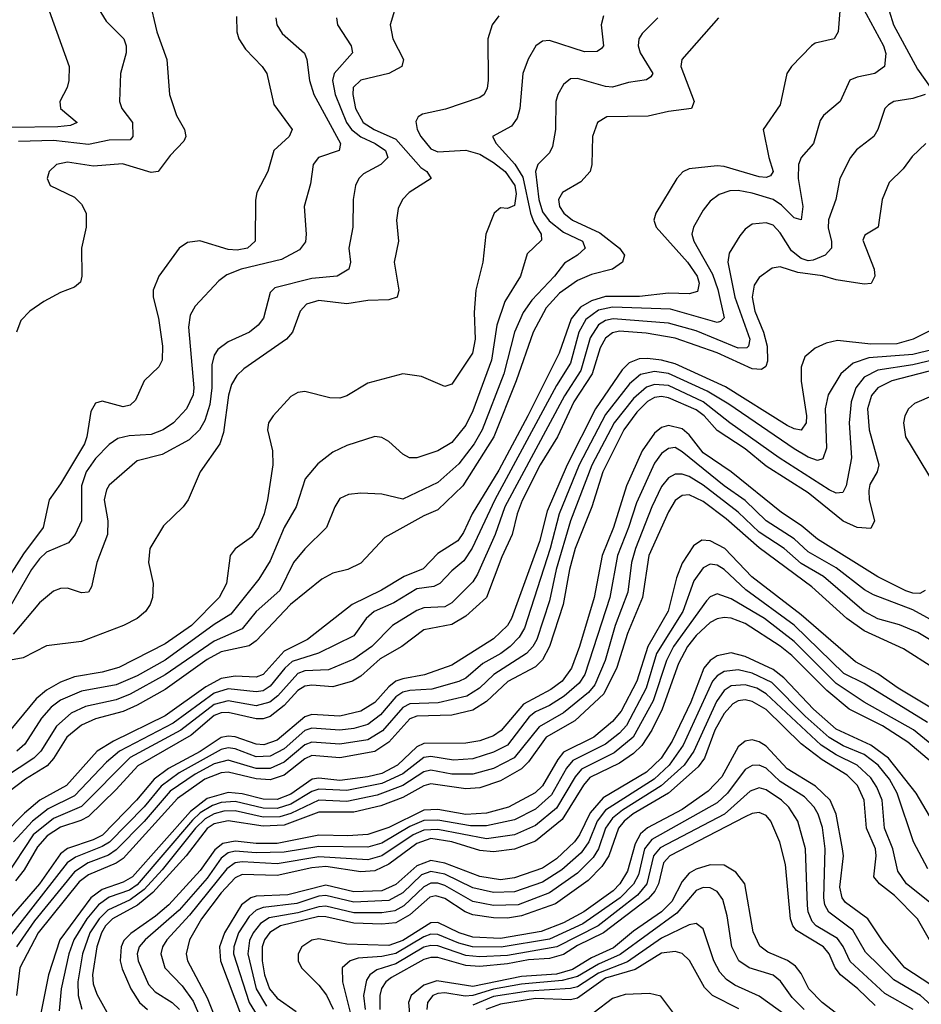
# Model space of a CAD drawing. Header units: inches. Extents: x 990535 to 1117859, y 769386 to 892122.
# Tile 944 of 1056: x 1065374 to 1067954, y 875225 to 878044. Entities that reach past the tile are written whole.
import ezdxf

# ---------------------------------------------------------------- set-up
doc = ezdxf.new("R2010")
doc.units = ezdxf.units.IN
doc.header["$MEASUREMENT"] = 0
doc.layers.add('B0867', color=7, linetype='Continuous')

msp = doc.modelspace()

# ---------------------------------------------------------------- linework, layer by layer
at = {"layer": 'B0867', "color": 5}
for points, elevation in [([(1066457.3, 878110), (1066433.5, 878030), (1066441.2, 877990), (1066472.4, 877930), (1066467.6, 877910), (1066430.3, 877890), (1066350, 877871.7), (1066328.3, 877850), (1066326.9, 877830), (1066334.9, 877790), (1066356.1, 877750), (1066387.7, 877730), (1066450, 877702.6), (1066521.3, 877621.3), (1066538.6, 877610), (1066551.1, 877590), (1066488.4, 877550), (1066469.4, 877530), (1066456.4, 877503.6), (1066452.4, 877470), (1066457.9, 877410), (1066445, 877350), (1066459.1, 877270), (1066453.6, 877250), (1066430, 877242.5), (1066370, 877240.8), (1066310, 877231.3), (1066230, 877240.8), (1066194.8, 877230), (1066176, 877210), (1066154.2, 877150), (1066136.9, 877130), (1066015.3, 877044.7), (1065994.6, 877025.4), (1065980.1, 876999.9), (1065970.7, 876969.3), (1065957.1, 876862.9), (1065946.6, 876830), (1065890.1, 876750), (1065855.5, 876670), (1065841, 876650), (1065784.9, 876595.1), (1065746.2, 876530), (1065741.7, 876490), (1065755.7, 876430), (1065753.7, 876390), (1065747, 876370), (1065733.2, 876350), (1065709.4, 876330), (1065670.2, 876310), (1065550, 876263.6), (1065450, 876251.2), (1065383.2, 876216.8), (1065310, 876203.8)], 3480), ([(1065744.2, 878104.2), (1065765.7, 878010), (1065794.8, 877930), (1065802.7, 877830), (1065821.9, 877770), (1065845.1, 877730), (1065849.1, 877710), (1065843.7, 877696.3), (1065804.3, 877655.7), (1065770, 877609.9), (1065750, 877607.1), (1065667.9, 877632.1), (1065585, 877625), (1065510, 877636.3), (1065479.3, 877630), (1065458, 877610), (1065452, 877590), (1065460.4, 877570), (1065530, 877536.5), (1065550, 877515.8), (1065563.9, 877490), (1065564, 877450), (1065550.1, 877390), (1065551.6, 877310), (1065547.1, 877292.9), (1065530, 877278.1), (1065490, 877263.4), (1065442.9, 877237.1), (1065402.7, 877210), (1065376.7, 877183.3), (1065364.5, 877150)], 3380), ([(1067721.1, 878070), (1067716.2, 878010), (1067704.2, 877990), (1067650, 877976.8), (1067640.2, 877970), (1067582.3, 877910), (1067569.4, 877890), (1067550, 877800.5), (1067501.7, 877730), (1067517.3, 877650), (1067530.1, 877610), (1067522.4, 877597.6), (1067510, 877592.2), (1067490, 877594.1), (1067390, 877624.2), (1067370, 877626.3), (1067290, 877617.7), (1067271.6, 877608.4), (1067254.3, 877590), (1067194, 877490), (1067188.4, 877470), (1067195, 877450), (1067284.4, 877350), (1067312.6, 877310), (1067318, 877290), (1067313.8, 877266.2), (1067290, 877259.4), (1067230, 877261.6), (1067147.9, 877252.1), (1067050, 877251.5), (1067010, 877239.8), (1066979, 877221), (1066951.7, 877188.3), (1066917.3, 877090), (1066828, 876910), (1066745.1, 876754.9), (1066668.9, 876630), (1066643.9, 876576.1), (1066627.9, 876552.1), (1066570, 876516.3), (1066528.3, 876471.7), (1066473.7, 876450), (1066409.4, 876410.6), (1066324.9, 876370), (1066197.1, 876270), (1066130, 876236.2), (1066070, 876169.9), (1066050, 876161.7), (1065990, 876165.1), (1065950, 876158), (1065906.1, 876133.9), (1065790, 876051), (1065641.6, 875978.4), (1065595.2, 875950), (1065507.8, 875852.2), (1065430.7, 875809.3), (1065387.6, 875772.4), (1065326.1, 875710)], 3620), ([(1065457.8, 878070), (1065514.9, 877910), (1065513.8, 877870), (1065509.1, 877850), (1065488.4, 877810), (1065490.4, 877790), (1065538.3, 877750), (1065518.7, 877741.3), (1065482.8, 877737.2), (1065350, 877735.4)], 3340), ([(1067783.7, 878083.7), (1067846, 877970), (1067852.1, 877947.9), (1067849.1, 877910), (1067821.3, 877890), (1067770, 877880.2), (1067749.1, 877870.9), (1067721.5, 877810), (1067674.2, 877770), (1067664.4, 877755.6), (1067645.9, 877690), (1067610.1, 877649.9), (1067602.5, 877630), (1067601.7, 877590), (1067614.6, 877510), (1067610, 877471.5), (1067590, 877477.2), (1067553.8, 877513.8), (1067530, 877529.4), (1067470, 877548), (1067430, 877555.2), (1067405.8, 877554.2), (1067375.7, 877544.3), (1067350, 877524.6), (1067330, 877499.3), (1067302.2, 877450), (1067297.7, 877430), (1067302.5, 877410), (1067356, 877316), (1067371.8, 877271.8), (1067389.6, 877190.5), (1067379.5, 877180.5), (1067370, 877177.8), (1067235.9, 877215.9), (1067070, 877221.4), (1067030, 877212.8), (1066993.7, 877186.3), (1066974, 877150), (1066950, 877061), (1066910, 876997.1), (1066733.3, 876670), (1066668.4, 876531.6), (1066644.7, 876495.3), (1066610, 876466.4), (1066576.3, 876430), (1066558.7, 876421.3), (1066510, 876414.9), (1066444.8, 876375.2), (1066387.9, 876350), (1066364.9, 876330), (1066330, 876280.6), (1066229.1, 876230.9), (1066152.9, 876207.1), (1066131.9, 876188.1), (1066090, 876135.8), (1066070, 876122.9), (1066050, 876119.5), (1065970, 876128.2), (1065930, 876115.7), (1065813.1, 876030), (1065659.6, 875950), (1065621.9, 875918.1), (1065530, 875822.6), (1065455, 875785.1), (1065410, 875750), (1065356.2, 875690)], 3640), ([(1065597.7, 878077.7), (1065620.6, 878040.6), (1065671.1, 877990), (1065678.5, 877970), (1065677.8, 877950), (1065662, 877890), (1065659.4, 877810), (1065665.8, 877790), (1065696.1, 877750), (1065697.1, 877710), (1065690, 877700.3), (1065630, 877699.2), (1065570, 877687.3), (1065470, 877698.2), (1065370, 877695.7)], 3360), ([(1067861.6, 878070), (1067874.1, 878030), (1067943, 877903), (1067980.1, 877850)], 3660), ([(1067373.5, 878050), (1067268.2, 877930), (1067266, 877910), (1067304.2, 877810), (1067296.3, 877790), (1067230, 877781.6), (1067171.8, 877768.2), (1067053.6, 877766.4), (1067027.1, 877750), (1067013.4, 877710), (1067011.3, 877630), (1067005.8, 877610), (1066979.7, 877580.3), (1066926.8, 877550), (1066915.6, 877530), (1066918.7, 877510), (1066931, 877490), (1066955.9, 877470), (1067034, 877434), (1067090.1, 877390), (1067104.6, 877370), (1067098.5, 877350), (1067070.2, 877330), (1067010, 877314.5), (1066970, 877298.1), (1066918.6, 877261.4), (1066880.2, 877219.8), (1066842.7, 877150), (1066794.3, 877010), (1066730.6, 876850), (1066641.8, 876710), (1066570, 876641), (1066530, 876624.2), (1066418.6, 876561.4), (1066350, 876488.5), (1066312.7, 876470), (1066270, 876459.9), (1066237.9, 876442.1), (1066148.6, 876370), (1066050, 876266.1), (1066030, 876251.4), (1065950, 876234.2), (1065910, 876212.2), (1065790, 876126.5), (1065710, 876081.9), (1065670, 876063.4), (1065590, 876042.2), (1065550, 876024.2), (1065508.9, 875990), (1065470.7, 875929.3), (1065452.1, 875907.9), (1065390, 875869.5), (1065290, 875794.2)], 3580), ([(1067199.7, 878050), (1067154.9, 878005.1), (1067145.7, 877990), (1067143.4, 877970), (1067149.3, 877950), (1067185.3, 877890), (1067179.6, 877880.5), (1067167.9, 877872.1), (1067115.7, 877864.3), (1067070, 877851), (1067050, 877852.8), (1066970, 877876.2), (1066950, 877874.7), (1066930, 877859.3), (1066913.5, 877830), (1066908.4, 877810), (1066906.7, 877730), (1066898.2, 877681.8), (1066890, 877663.1), (1066856.1, 877630), (1066850.1, 877609.9), (1066859.5, 877530), (1066870, 877494.4), (1066888.9, 877468.9), (1066930, 877435.9), (1066984.5, 877410), (1066991.7, 877390), (1066970.2, 877370), (1066932.8, 877347.2), (1066904.1, 877310), (1066839, 877241), (1066814.3, 877205.7), (1066789.5, 877150), (1066759.5, 877030), (1066697.1, 876870), (1066673.8, 876830), (1066630, 876772.3), (1066570, 876719.7), (1066470, 876671.2), (1066410, 876685.9), (1066350, 876688.7), (1066315, 876685), (1066290, 876673.3), (1066275.3, 876650), (1066251.6, 876590), (1066190, 876529.3), (1066157.4, 876490), (1066117.7, 876410), (1066050.1, 876350), (1066010, 876299.9), (1065930, 876265.3), (1065790, 876168.3), (1065690, 876113.4), (1065650, 876097.2), (1065562, 876078), (1065520.9, 876059.1), (1065478.6, 876021.4), (1065433.7, 875950), (1065414.4, 875930), (1065290, 875849.1)], 3560), ([(1065993.7, 878053.7), (1065995.4, 878010), (1066000.8, 877990), (1066020, 877960), (1066067.8, 877910), (1066080.9, 877890), (1066101.2, 877801.2), (1066153.5, 877730), (1066144.8, 877710), (1066100.5, 877670), (1066083.7, 877610), (1066052.2, 877550), (1066048, 877528), (1066047.6, 877410), (1066025.8, 877390), (1065995.8, 877384.2), (1065970, 877386.1), (1065889, 877411), (1065853.7, 877406.3), (1065829.5, 877390), (1065771.3, 877310), (1065755.5, 877270), (1065755.7, 877250), (1065770.5, 877190), (1065782.7, 877110), (1065781.4, 877070), (1065772, 877050), (1065730.2, 877010), (1065705, 876955), (1065690, 876940.4), (1065670, 876935.6), (1065610, 876951.8), (1065590, 876946), (1065577.2, 876922.8), (1065566.1, 876850), (1065559, 876830), (1065490, 876715.6), (1065457.5, 876670), (1065440.4, 876590), (1065384.7, 876515.3), (1065322.1, 876417.9)], 3420), ([(1066744.5, 878055.5), (1066725.4, 878030), (1066713, 877990), (1066714.2, 877870), (1066711.7, 877848.3), (1066702.7, 877830), (1066690, 877821.3), (1066592.2, 877787.8), (1066526.1, 877773.9), (1066513.7, 877766.3), (1066507, 877753), (1066511.5, 877730), (1066521.6, 877710), (1066550, 877674.3), (1066570, 877666.4), (1066650, 877671), (1066690, 877659.2), (1066730, 877636), (1066763.1, 877610), (1066790.7, 877570), (1066794.2, 877545.8), (1066790, 877512.2), (1066770, 877503.4), (1066750, 877505.4), (1066731.1, 877490), (1066708.1, 877430), (1066699.3, 877350), (1066679.4, 877270), (1066674.3, 877205.7), (1066677.1, 877130), (1066669.2, 877090), (1066610, 877001.3), (1066590, 876993.7), (1066523.1, 877023.1), (1066470, 877030.5), (1066370, 877003.7), (1066310, 876967.6), (1066290, 876960.6), (1066261.4, 876961.4), (1066190, 876980.2), (1066170, 876977), (1066150, 876965.2), (1066098.7, 876910), (1066085.8, 876890), (1066083, 876870), (1066096.9, 876810), (1066098.2, 876770), (1066082.6, 876670), (1066073, 876630), (1066056.9, 876590), (1066037.2, 876562.8), (1065990.6, 876529.4), (1065976.1, 876510), (1065965.4, 876430), (1065944, 876390), (1065864.9, 876310), (1065790, 876257.3), (1065657.3, 876190), (1065610, 876175.9), (1065530, 876163), (1065490, 876148), (1065450, 876124.6), (1065420.6, 876099.4), (1065329.6, 875990.4)], 3520), ([(1066107, 878050), (1066109.6, 878029.6), (1066124.8, 878004.8), (1066188.3, 877948.3), (1066195.8, 877930), (1066202.8, 877870), (1066215, 877830), (1066291.7, 877690), (1066288.2, 877670), (1066228.4, 877650), (1066213.6, 877630), (1066205.4, 877574.6), (1066187.9, 877510), (1066193.6, 877430), (1066191.3, 877408.7), (1066174.4, 877385.6), (1066122.4, 877357.6), (1066007, 877330), (1065966, 877313.9), (1065943.6, 877296.4), (1065875.5, 877224.5), (1065861.4, 877198.6), (1065856.4, 877163.6), (1065872.1, 876990), (1065869.6, 876970), (1065851, 876930), (1065813.6, 876890), (1065783.7, 876870), (1065750, 876856.6), (1065686.7, 876853.3), (1065654.5, 876845.5), (1065630, 876827.9), (1065590, 876788.1), (1065563.9, 876750), (1065550.1, 876710.1), (1065550.5, 876610), (1065532.3, 876570), (1065513.1, 876546.9), (1065450, 876519.4), (1065430, 876501), (1065407.2, 876470), (1065342.6, 876357.4)], 3440), ([(1066280.7, 878050), (1066283.2, 878030), (1066322.5, 877970), (1066326.2, 877950), (1066273.3, 877890), (1066268.6, 877870), (1066276, 877830), (1066309.2, 877750), (1066323.5, 877730), (1066350, 877708.9), (1066390.7, 877690), (1066420.1, 877670), (1066426.7, 877650), (1066407.5, 877630), (1066357.2, 877602.8), (1066344.2, 877590), (1066334.8, 877570), (1066328.3, 877530), (1066326.6, 877450), (1066315.5, 877390), (1066320.5, 877350), (1066315.2, 877330), (1066282.4, 877310), (1066210, 877303), (1066103.5, 877276.5), (1066090, 877263), (1066071.5, 877190), (1066055.6, 877170), (1066031.4, 877150), (1065970, 877122.1), (1065940.2, 877099.8), (1065930, 877083.9), (1065923.6, 877056.4), (1065923.5, 876990), (1065917.5, 876942.5), (1065903.2, 876896.8), (1065888.1, 876870), (1065858.9, 876841.1), (1065781, 876799), (1065710, 876781.3), (1065630, 876711.6), (1065621.9, 876698.1), (1065615.5, 876670), (1065625.4, 876610), (1065624.4, 876570), (1065594.6, 876490), (1065579.3, 876420.7), (1065570, 876405.1), (1065550, 876403.1), (1065510, 876416.4), (1065490, 876415.5), (1065470, 876408.1), (1065430, 876374.7), (1065354.6, 876285.5)], 3460), ([(1067044.7, 878055.3), (1067037.9, 878030), (1067044.7, 877970), (1067038.5, 877961.5), (1067026.4, 877953.6), (1066990, 877952.2), (1066890, 877984.8), (1066870, 877983), (1066851.2, 877970), (1066828.7, 877931.3), (1066814, 877890), (1066804.8, 877790), (1066797.2, 877762.8), (1066780.7, 877739.3), (1066726.5, 877710), (1066737, 877690), (1066791, 877631), (1066813.8, 877593.8), (1066835.9, 877490), (1066844.9, 877464.9), (1066866.4, 877430), (1066867.3, 877412.7), (1066825.9, 877374.1), (1066806.7, 877310), (1066762, 877238), (1066739.6, 877170), (1066723.8, 877070), (1066670, 876924.3), (1066650, 876883.4), (1066610, 876834.1), (1066570, 876809.5), (1066510, 876789.9), (1066489.6, 876790), (1066470, 876800.8), (1066430, 876836.8), (1066410, 876848), (1066390, 876850.7), (1066310, 876824.9), (1066270, 876806.5), (1066226.8, 876773.2), (1066190.5, 876729.5), (1066164.7, 876650), (1066130.9, 876590), (1066090, 876494.9), (1066057.5, 876442.5), (1065977.9, 876342.1), (1065930, 876312.3), (1065790, 876210.9), (1065710, 876165.9), (1065650, 876139.8), (1065550, 876121.8), (1065490, 876096.3), (1065464, 876076), (1065435.7, 876044.3), (1065388.3, 875970), (1065365.7, 875950)], 3540), ([(1067964.9, 877830), (1067930, 877818.7), (1067875.5, 877810), (1067859.7, 877800.3), (1067849.4, 877790), (1067829.4, 877730), (1067818.2, 877710), (1067768.1, 877671.9), (1067751.5, 877650), (1067720.9, 877590), (1067709.5, 877530), (1067688.6, 877471.4), (1067687.5, 877447.5), (1067697.3, 877410), (1067697, 877390), (1067678.4, 877370), (1067644.3, 877355.7), (1067630, 877354.4), (1067610, 877360.6), (1067582.6, 877382.6), (1067550, 877434.1), (1067530, 877456), (1067510, 877462.5), (1067470, 877459.1), (1067450, 877445), (1067434.2, 877425.8), (1067404.1, 877375.9), (1067400.1, 877350), (1067419.9, 877250), (1067463.4, 877130), (1067459.9, 877110), (1067454.8, 877105.2), (1067430, 877104), (1067310, 877153.7), (1067230, 877175.6), (1067072.2, 877187.8), (1067050, 877182.9), (1067030, 877171.1), (1067006.3, 877133.7), (1066979.8, 877040.2), (1066932.8, 876967.2), (1066762.4, 876650), (1066734.4, 876570), (1066683.6, 876456.4), (1066670, 876434.6), (1066610, 876374.3), (1066590, 876363.2), (1066530, 876360.6), (1066510, 876352.6), (1066440.1, 876310), (1066381.8, 876250), (1066330, 876213.6), (1066257, 876183), (1066190, 876180.1), (1066170, 876172.7), (1066111.9, 876108.1), (1066089.1, 876090), (1066050, 876079.9), (1065970, 876093.7), (1065930, 876084.1), (1065834.7, 876010), (1065690, 875931.7), (1065550, 875791.8), (1065470, 875757.1), (1065411.9, 875710), (1065332.6, 875590)], 3660), ([(1067967, 877690), (1067927.7, 877652.3), (1067902.2, 877617.8), (1067862.2, 877577.8), (1067842, 877530), (1067830.9, 877450), (1067792.6, 877427.4), (1067786.4, 877413.6), (1067818.9, 877330), (1067820.7, 877310), (1067810.5, 877289.5), (1067790, 877286.7), (1067710, 877299.9), (1067671.2, 877311.2), (1067600.9, 877320.9), (1067550, 877337.1), (1067526.9, 877333.1), (1067490, 877306.5), (1067475.7, 877284.3), (1067469.8, 877250.2), (1067477.9, 877210), (1067502, 877150), (1067512.8, 877110), (1067513.7, 877066.3), (1067508.7, 877051.3), (1067496.7, 877043.3), (1067470, 877044.3), (1067370, 877090.6), (1067250, 877132.1), (1067166.7, 877146.7), (1067090, 877152.2), (1067070, 877147.6), (1067050, 877132.8), (1067035.1, 877104.9), (1067011.8, 877030), (1066959.9, 876950), (1066912.3, 876850), (1066863.4, 876770), (1066812.1, 876667.9), (1066797.4, 876630), (1066782.8, 876570), (1066753.1, 876506.9), (1066710, 876390.4), (1066650, 876336.6), (1066610, 876312.4), (1066530, 876297.1), (1066467.7, 876250), (1066405.3, 876214.7), (1066350, 876164.6), (1066325.8, 876150), (1066270, 876134.1), (1066210, 876138.7), (1066190, 876136.2), (1066170, 876123.6), (1066130, 876080.9), (1066090, 876049.6), (1066070, 876042.9), (1066050, 876042.5), (1065970, 876060.9), (1065950, 876059.7), (1065930, 876051.9), (1065864, 875996), (1065711.8, 875908.2), (1065650, 875840.6), (1065570, 875763.4), (1065548.7, 875751.3), (1065490, 875732.4), (1065452.3, 875707.7), (1065424.1, 875675.9), (1065386, 875610), (1065361.4, 875578.6)], 3680), ([(1067990, 877159.5), (1067931, 877130), (1067883.5, 877116.5), (1067810, 877115.2), (1067714.3, 877125.7), (1067681.3, 877118.7), (1067650, 877104.1), (1067621, 877079), (1067610.1, 877049.9), (1067610.4, 877009.6), (1067625.4, 876910), (1067624.7, 876890), (1067610, 876869.6), (1067590, 876872.8), (1067570, 876882.7), (1067393.3, 876993.3), (1067250, 877058.8), (1067210, 877069.5), (1067170, 877073.9), (1067146.8, 877073.2), (1067117.7, 877062.3), (1067098.2, 877041.8), (1067021.3, 876930), (1066940.3, 876770), (1066883.1, 876636.9), (1066861.5, 876550), (1066781, 876330), (1066769.7, 876310.3), (1066730, 876271.2), (1066610, 876196.5), (1066531.7, 876168.3), (1066470, 876157.6), (1066450, 876150), (1066430, 876134.2), (1066390, 876089.2), (1066350, 876064.4), (1066290, 876050.6), (1066210, 876054.6), (1066190, 876048.4), (1066110, 875981.2), (1066071.8, 875968.2), (1066050, 875969.8), (1065990, 875990.6), (1065970, 875993.1), (1065950, 875989.1), (1065890, 875949.3), (1065799.8, 875900.2), (1065758.3, 875870), (1065707.7, 875810), (1065610.3, 875709.7), (1065583.8, 875696.2), (1065510, 875671.4), (1065490, 875656.5), (1065430, 875569.7), (1065262.4, 875377.6)], 3720), ([(1068050, 877115.8), (1067930, 877085.8), (1067803.6, 877076.4), (1067758.9, 877061.1), (1067723.9, 877030), (1067687.5, 876970), (1067679.2, 876930), (1067682.7, 876817.3), (1067672.5, 876787.5), (1067657.3, 876782.7), (1067630, 876791.9), (1067590, 876815.6), (1067403.6, 876943.6), (1067340.9, 876980.9), (1067230, 877031.3), (1067190, 877036.9), (1067150, 877028.7), (1067118.6, 877001.4), (1067050, 876913.8), (1066974.6, 876770), (1066917.9, 876630), (1066892.2, 876530), (1066817.9, 876302.1), (1066803.5, 876276.5), (1066777.1, 876250), (1066750.5, 876229.5), (1066699, 876201), (1066650, 876159.2), (1066630.8, 876149.2), (1066552.7, 876127.3), (1066490, 876124.2), (1066470, 876119.1), (1066450, 876105.3), (1066406.3, 876053.7), (1066370, 876026.7), (1066330, 876015.1), (1066290, 876010.5), (1066210, 876015.8), (1066190, 876008.8), (1066130, 875956.8), (1066090, 875935.5), (1066050, 875933.7), (1065990, 875956.9), (1065970, 875959.5), (1065950, 875955), (1065830, 875888.1), (1065778.4, 875850), (1065729.6, 875790.4), (1065630.4, 875689.6), (1065610, 875676.6), (1065533.3, 875646.7), (1065509.8, 875630.2), (1065304.9, 875370)], 3740), ([(1068050, 877085.3), (1067930, 877055.9), (1067830, 877041.2), (1067790, 877020.6), (1067766.9, 876990), (1067753.1, 876950), (1067747.7, 876890), (1067754.5, 876790), (1067738.8, 876710), (1067729.6, 876690.4), (1067710, 876688.8), (1067690, 876698.4), (1067547.2, 876790), (1067405.9, 876890), (1067330, 876950.5), (1067230, 876996.7), (1067190, 877000.3), (1067167.5, 876992.5), (1067130, 876960.1), (1067074.8, 876890), (1067011, 876769), (1066949.6, 876610), (1066908.9, 876470), (1066890, 876380.2), (1066853.2, 876270), (1066842.2, 876250), (1066823.6, 876230), (1066730.1, 876170), (1066689.7, 876130), (1066652.8, 876107.2), (1066571.3, 876088.7), (1066490, 876085.1), (1066470, 876075.1), (1066412.1, 876007.9), (1066370, 875982.6), (1066290, 875970.2), (1066210, 875976), (1066190, 875968.5), (1066130, 875918.2), (1066090, 875900.6), (1066050, 875900.5), (1065970, 875924.4), (1065930, 875913.4), (1065875.7, 875884.3), (1065804.5, 875835.5), (1065730, 875748.2), (1065650, 875667.5), (1065627.5, 875652.5), (1065569.4, 875630), (1065530, 875604.6), (1065415.8, 875464.2), (1065364.1, 875390)], 3760), ([(1068050, 877057.2), (1067870.1, 877010), (1067829.3, 876990), (1067811.3, 876968.7), (1067799.8, 876930), (1067805, 876870), (1067832.1, 876770), (1067827.5, 876750), (1067806.7, 876713.3), (1067803.6, 876696.4), (1067805.2, 876670), (1067819.9, 876610), (1067810, 876587.2), (1067770, 876590), (1067730, 876609), (1067630, 876689.7), (1067510, 876766.1), (1067450, 876816), (1067370, 876868.5), (1067332.9, 876910), (1067310, 876926.9), (1067230, 876961.9), (1067210, 876965.9), (1067190, 876962.6), (1067170, 876951.5), (1067139.7, 876920.3), (1067102.7, 876870), (1067042.5, 876750), (1067010.7, 876650), (1066963.8, 876530), (1066946.8, 876470), (1066928.6, 876370), (1066890.3, 876250), (1066870, 876211.1), (1066850, 876191.7), (1066770.6, 876149.4), (1066710, 876091.8), (1066670, 876067.4), (1066610, 876053.3), (1066510, 876049.8), (1066490, 876042.6), (1066430, 875975.8), (1066390, 875948.6), (1066290, 875931.1), (1066210, 875937.8), (1066190, 875928.5), (1066130, 875881.1), (1066090, 875867.9), (1066050, 875870.4), (1065970, 875889.5), (1065950, 875888.1), (1065903.6, 875870), (1065825.6, 875814.4), (1065670, 875642.9), (1065650, 875629), (1065570, 875595.5), (1065543.9, 875576.1), (1065426.7, 875430), (1065374.2, 875330), (1065364.4, 875250)], 3780), ([(1067990, 876969.8), (1067934.2, 876945.8), (1067917, 876930), (1067906.5, 876910), (1067902.9, 876890), (1067908.8, 876850), (1067993.8, 876710)], 3820), ([(1067964.6, 876410), (1067950, 876401.7), (1067930, 876402.3), (1067910, 876409.1), (1067829.2, 876449.2), (1067656.7, 876556.7), (1067610, 876596), (1067553.6, 876633.6), (1067409.6, 876750), (1067330, 876804.5), (1067290, 876855.7), (1067270, 876873.3), (1067230, 876882.6), (1067210, 876876.8), (1067190, 876860.3), (1067155.3, 876810), (1067110, 876710), (1067072.7, 876590), (1067040.9, 876510), (1067017.6, 876390), (1066976.1, 876250), (1066952.4, 876187.6), (1066925.9, 876150), (1066893.4, 876126.6), (1066815.1, 876084.9), (1066751.1, 876008.9), (1066730, 875993.7), (1066690, 875979.7), (1066650, 875972.8), (1066530, 875972.2), (1066510, 875962.9), (1066454.8, 875910), (1066410, 875886), (1066370, 875876.1), (1066290, 875866.3), (1066230, 875873), (1066210.6, 875869.4), (1066150, 875827.1), (1066110, 875811.2), (1066070, 875812.6), (1066010, 875827.7), (1065970, 875831.6), (1065910, 875814.5), (1065862.3, 875777.7), (1065696.3, 875590), (1065670, 875574.7), (1065610, 875553.7), (1065577.3, 875530), (1065488.1, 875410), (1065455.8, 875310), (1065432.1, 875190)], 3820), ([(1068010, 876310.8), (1067930, 876354.3), (1067817.6, 876397.6), (1067791.8, 876411.8), (1067710, 876475.1), (1067630, 876520.7), (1067590, 876558), (1067510, 876609.7), (1067450, 876667.9), (1067390, 876709.4), (1067270, 876806.9), (1067250, 876819.1), (1067230, 876817.1), (1067210, 876802), (1067190, 876775), (1067138.6, 876661.4), (1067116.4, 876590), (1067084.8, 876510), (1067062.4, 876390), (1066990.9, 876169.1), (1066974.9, 876145.1), (1066932.1, 876107.9), (1066890, 876081.1), (1066850, 876062.4), (1066831.9, 876048.1), (1066770, 875967.6), (1066730, 875946.7), (1066670, 875928.3), (1066615.3, 875924.7), (1066550, 875934.7), (1066530, 875931.8), (1066470, 875884.9), (1066410, 875857.7), (1066310, 875837), (1066230, 875840.9), (1066210, 875834.7), (1066150, 875798.5), (1066110, 875785.5), (1066070, 875787.1), (1065990, 875806.1), (1065950, 875802.7), (1065925.5, 875794.5), (1065890, 875773.6), (1065867.9, 875752.1), (1065710, 875567.2), (1065687.7, 875552.3), (1065630, 875532.3), (1065598.7, 875510), (1065565.5, 875470), (1065528, 875410), (1065514, 875370), (1065492.2, 875270), (1065486.7, 875206.7)], 3840), ([(1068030, 876238.5), (1067944.1, 876290), (1067891.5, 876311.5), (1067830, 876329.3), (1067790, 876350.3), (1067674.1, 876450), (1067610, 876487.5), (1067561.2, 876530), (1067490, 876577.4), (1067430, 876634.2), (1067330, 876711.6), (1067290, 876736.2), (1067270, 876743), (1067250, 876743.3), (1067230, 876732.3), (1067210, 876707.8), (1067182.5, 876650), (1067136, 876530), (1067124.8, 876490), (1067114.5, 876405.5), (1067077.9, 876310), (1067049.2, 876210), (1067019.6, 876140.4), (1067001.9, 876118.1), (1066930, 876059.5), (1066860.4, 876019.6), (1066788.7, 875931.3), (1066730, 875900.7), (1066670, 875883.8), (1066610, 875884.4), (1066550, 875896), (1066530, 875891.2), (1066470, 875851.5), (1066396.2, 875823.8), (1066310, 875805.6), (1066230, 875809.8), (1066150, 875771.2), (1066118.1, 875761.9), (1066070, 875760.9), (1065990, 875779.1), (1065958, 875778), (1065930, 875770.7), (1065904.1, 875755.9), (1065877, 875730), (1065780.9, 875610), (1065730, 875553.8), (1065690, 875524.6), (1065625.5, 875494.5), (1065600.5, 875470), (1065574.5, 875430), (1065553.2, 875370), (1065539.8, 875290), (1065540.8, 875250), (1065551.7, 875211.7)], 3860), ([(1067990, 876188.1), (1067903.1, 876243.1), (1067790, 876294.1), (1067740.9, 876330), (1067640.9, 876420.9), (1067490, 876532.7), (1067395.2, 876615.2), (1067330, 876664.6), (1067290, 876683.8), (1067270, 876682.1), (1067250, 876667.5), (1067230, 876635.6), (1067174.3, 876510), (1067155.8, 876390), (1067112.7, 876287.3), (1067082.4, 876190), (1067045.7, 876114.3), (1066962.8, 876037.2), (1066880.6, 875990), (1066830, 875919.6), (1066810, 875899.2), (1066750, 875865.5), (1066690, 875845), (1066650, 875841.8), (1066550, 875856.6), (1066530, 875851.1), (1066470, 875817.1), (1066406.8, 875793.2), (1066330, 875775.7), (1066230, 875775.6), (1066130, 875737.8), (1066070, 875735), (1065970, 875750.1), (1065930, 875742), (1065910, 875728.7), (1065850, 875650), (1065754.6, 875545.5), (1065710.9, 875509.1), (1065638.7, 875470), (1065619.2, 875450), (1065607.4, 875430), (1065594.2, 875390), (1065582.3, 875310), (1065584.1, 875284.1), (1065593.9, 875253.9), (1065622.8, 875202.8)], 3880), ([(1068150, 875973), (1067887.6, 876130), (1067830, 876171.5), (1067765.5, 876205.5), (1067610, 876340.7), (1067469.4, 876449.4), (1067391.3, 876530), (1067350, 876552.3), (1067325.7, 876554.3), (1067301.7, 876538.3), (1067270, 876488.7), (1067253.2, 876446.8), (1067229.3, 876350.7), (1067170.9, 876250), (1067139.7, 876150), (1067095.1, 876064.9), (1067070, 876035.4), (1067016.4, 875990), (1066930, 875946.9), (1066913.4, 875926.6), (1066870, 875850.6), (1066848.9, 875831.1), (1066772.7, 875790), (1066710, 875772.5), (1066650, 875769), (1066570, 875782.9), (1066530, 875780.7), (1066430, 875731.2), (1066370, 875711.6), (1066312.8, 875707.2), (1066230, 875709.8), (1066110, 875685.2), (1066050, 875685.2), (1065990, 875692.2), (1065954.8, 875685.2), (1065932.1, 875667.9), (1065890, 875608.8), (1065800.6, 875510), (1065762.6, 875477.4), (1065691.6, 875428.4), (1065672, 875408), (1065664.3, 875390), (1065661, 875350), (1065666.4, 875326.4), (1065691.9, 875270), (1065716.8, 875230), (1065738.9, 875210)], 3920), ([(1067971.7, 876031.7), (1067790, 876143.9), (1067732.4, 876172.4), (1067590.5, 876310.5), (1067451.7, 876411.7), (1067390, 876469.9), (1067370, 876483), (1067350, 876485.8), (1067330, 876474.9), (1067302.7, 876437.3), (1067271.8, 876350), (1067196.4, 876230), (1067166.2, 876130), (1067110, 876023.3), (1067090, 876001.1), (1067050.4, 875970), (1066956.4, 875923.6), (1066938.5, 875901.5), (1066895.4, 875824.6), (1066850, 875783.9), (1066790, 875753), (1066710, 875735.9), (1066663.4, 875736.6), (1066570, 875752.7), (1066530, 875751.3), (1066490, 875734.4), (1066410, 875686.7), (1066370, 875675), (1066230, 875676.8), (1066130, 875660.5), (1066050, 875658.5), (1065990, 875663.8), (1065970, 875658.7), (1065950, 875644), (1065910, 875586.2), (1065830, 875494.9), (1065732.8, 875410), (1065715.5, 875390), (1065709.5, 875370), (1065712.6, 875350), (1065742.2, 875282.2), (1065761, 875261), (1065810, 875230.4), (1065831, 875210)], 3940), ([(1068010, 875947.4), (1067931.3, 876011.3), (1067790.5, 876090.5), (1067710, 876143.7), (1067590, 876263.8), (1067504.9, 876330), (1067410, 876386.1), (1067370, 876400.1), (1067350, 876392.3), (1067339.2, 876380.8), (1067244.4, 876250), (1067224.5, 876210), (1067186.2, 876093.8), (1067129.5, 875990.5), (1067074.6, 875945.4), (1066981.9, 875898.1), (1066963.7, 875876.3), (1066910, 875786.9), (1066850, 875737.1), (1066790, 875710.6), (1066710, 875699), (1066570, 875725.8), (1066530, 875723.8), (1066500, 875710), (1066410, 875650), (1066370, 875638.5), (1066230, 875647.1), (1066110, 875627.7), (1066010, 875633), (1065990, 875630), (1065966.7, 875613.3), (1065859.4, 875480.6), (1065794.4, 875410), (1065782.1, 875390), (1065777.2, 875370), (1065788.9, 875330), (1065838.3, 875278.2), (1065870, 875234.2), (1065914.4, 875130)], 3960), ([(1068056.4, 875856.4), (1067915.8, 875975.8), (1067842.7, 876022.7), (1067747.9, 876070), (1067683.6, 876123.6), (1067583.8, 876223.8), (1067550, 876251), (1067450, 876315.1), (1067410, 876330.5), (1067390, 876333.1), (1067370, 876329.4), (1067350, 876318.2), (1067310, 876281.3), (1067284.7, 876250), (1067259.2, 876200.8), (1067212.7, 876070), (1067182.5, 876010), (1067153.9, 875966.1), (1067130, 875943.1), (1067090, 875915.8), (1067005.3, 875874.7), (1066987, 875853), (1066925.8, 875754.2), (1066850, 875692.2), (1066790, 875669.1), (1066730, 875661.5), (1066690, 875665.9), (1066610, 875690.4), (1066550, 875699.6), (1066510, 875685.3), (1066430, 875626.3), (1066390, 875607.3), (1066350, 875604.6), (1066250, 875619.8), (1066210, 875616.1), (1066110, 875594.4), (1066010, 875596.9), (1065990, 875587.1), (1065950, 875544.1), (1065893.9, 875470), (1065859.3, 875410), (1065849.7, 875370), (1065854.1, 875350), (1065910, 875243.4), (1065948.5, 875148.5)], 3980), ([(1068047, 875647), (1067939.2, 875830), (1067859.8, 875930), (1067810, 875967.3), (1067710, 876012.8), (1067645, 876070), (1067560.2, 876160.2), (1067530, 876183.4), (1067450, 876220.8), (1067410, 876231.2), (1067370, 876223.3), (1067350, 876209.3), (1067332, 876188), (1067294.7, 876090), (1067241.2, 875978.8), (1067209.4, 875930), (1067167.1, 875890), (1067043.4, 875816.6), (1067006.7, 875773.3), (1066975.9, 875710), (1066961.5, 875690), (1066910, 875641.6), (1066870, 875615), (1066790, 875587), (1066750, 875582), (1066690, 875590.7), (1066590, 875629.3), (1066550, 875636.6), (1066510, 875622.1), (1066450, 875568.6), (1066410, 875550.6), (1066330, 875547.7), (1066250, 875566.2), (1066141.2, 875538.8), (1066050, 875534.4), (1066035.3, 875530), (1066008.5, 875510), (1065959.3, 875430), (1065945, 875390), (1065948.4, 875350), (1066008.6, 875190)], 4020), ([(1067973.1, 875613.1), (1067932, 875690), (1067885.3, 875830), (1067862.9, 875870), (1067830.9, 875910), (1067790, 875940.2), (1067730, 875965.1), (1067690, 875989.2), (1067621.3, 876050), (1067526.3, 876146.3), (1067470, 876173.8), (1067430, 876183.3), (1067390, 876178.1), (1067370, 876165.9), (1067356.6, 876150), (1067272.5, 875967.5), (1067232.5, 875910), (1067189.1, 875870), (1067050, 875781.5), (1067026, 875750), (1067002.4, 875690), (1066980.8, 875659.2), (1066925.3, 875610), (1066870, 875575), (1066790, 875547), (1066730, 875545.2), (1066670, 875558.7), (1066590, 875597.8), (1066550, 875605.8), (1066523.6, 875596.4), (1066470, 875544.4), (1066430, 875522.7), (1066330, 875517.8), (1066250, 875536.9), (1066230, 875534.5), (1066166.5, 875513.5), (1066070, 875502.5), (1066050, 875494.4), (1066030, 875477.1), (1066000.2, 875430), (1065986.1, 875390), (1065985.5, 875370), (1066030.4, 875230.4), (1066052.9, 875192.9)], 4040), ([(1067977.7, 875517.7), (1067911.5, 875570), (1067886.6, 875606.6), (1067872.1, 875670), (1067848.8, 875730), (1067841.8, 875810), (1067827, 875847), (1067810, 875873.6), (1067770.3, 875910), (1067710, 875939.7), (1067667.6, 875967.6), (1067510, 876114.6), (1067483.1, 876130), (1067450, 876140.3), (1067410, 876136.9), (1067390, 876124.2), (1067367.6, 876092.4), (1067303.4, 875950), (1067275, 875910), (1067209.3, 875850.7), (1067099.1, 875780.9), (1067070, 875757.8), (1067050.4, 875730), (1067030.4, 875670), (1067014.7, 875645.3), (1066970, 875601.1), (1066890, 875544.3), (1066800.2, 875510), (1066730, 875508), (1066670, 875519.7), (1066590, 875565.1), (1066570, 875572.4), (1066550, 875572.1), (1066530, 875561.7), (1066473.2, 875506.8), (1066446.9, 875493.1), (1066410, 875487.3), (1066330, 875487.5), (1066250, 875506), (1066230, 875504.6), (1066170, 875487), (1066087.6, 875472.4), (1066063.1, 875456.9), (1066041.3, 875430), (1066031.6, 875408.4), (1066026.2, 875370), (1066050.4, 875270), (1066079.6, 875219.6)], 4060), ([(1067989.2, 875390), (1067942.9, 875470), (1067876.9, 875536.9), (1067834, 875570), (1067818.4, 875590), (1067825, 875650), (1067822.6, 875670), (1067796.7, 875730), (1067790.7, 875810), (1067771.7, 875851.7), (1067741.4, 875881.4), (1067670, 875925.5), (1067610.6, 875970.6), (1067510, 876069.7), (1067470, 876092.3), (1067450, 876096.6), (1067430, 876094.3), (1067414.5, 876085.5), (1067390, 876057.9), (1067363.4, 876010), (1067333.6, 875930), (1067315.3, 875904.7), (1067230.3, 875830), (1067129.8, 875770.2), (1067103.6, 875750), (1067087.1, 875730), (1067059.7, 875650), (1067039.9, 875620.1), (1067000.5, 875579.5), (1066906.9, 875513.1), (1066810, 875478.4), (1066770, 875472.3), (1066730, 875472.6), (1066670, 875481.2), (1066648.3, 875490), (1066590, 875527.9), (1066564.6, 875535.4), (1066547.8, 875532.2), (1066490, 875481.1), (1066450, 875458.9), (1066410, 875454.7), (1066330, 875457.7), (1066250, 875476.1), (1066230, 875476.5), (1066120.3, 875450), (1066089.5, 875430.5), (1066074.3, 875410), (1066067.5, 875390), (1066067.7, 875350), (1066074.5, 875310), (1066088.2, 875270), (1066110, 875243), (1066164.4, 875204.4)], 4080), ([(1067980.9, 875280.9), (1067907.1, 875330), (1067844.4, 875404.4), (1067801.2, 875470), (1067737.2, 875517.2), (1067727.9, 875530), (1067721.1, 875561.1), (1067731.3, 875650), (1067728.5, 875670), (1067710, 875770), (1067692.9, 875810), (1067651.6, 875850), (1067570, 875899.9), (1067510, 875964.7), (1067490, 875976.9), (1067470, 875982.3), (1067450, 875979), (1067430, 875962.6), (1067383.2, 875876.8), (1067344.1, 875835.9), (1067270, 875782.9), (1067170, 875730.1), (1067150, 875713.6), (1067135, 875685), (1067113.1, 875606.9), (1067090.7, 875570), (1067072, 875550), (1066988.1, 875490), (1066930, 875458.2), (1066865.9, 875434.1), (1066750, 875413.5), (1066670, 875417.3), (1066631, 875430), (1066570, 875459.4), (1066550, 875458.7), (1066470, 875407.5), (1066430, 875393.4), (1066310, 875397), (1066230, 875412.3), (1066210, 875408.5), (1066180.6, 875390), (1066170.1, 875370), (1066170.6, 875350), (1066180.3, 875330), (1066230, 875279.9), (1066251.6, 875251.6), (1066271.1, 875211.1)], 4120), ([(1068003.6, 875203.6), (1067951.3, 875250), (1067875.2, 875295.2), (1067794.5, 875374.5), (1067757.7, 875437.7), (1067689.1, 875489.1), (1067678.3, 875510), (1067674.8, 875530), (1067679.3, 875670), (1067671, 875731), (1067658.9, 875770), (1067647.3, 875790), (1067619.4, 875819.4), (1067550, 875863.6), (1067510, 875900.9), (1067490, 875910.3), (1067470, 875909.2), (1067450, 875897.4), (1067399.4, 875830), (1067370, 875802.4), (1067182.5, 875697.5), (1067162, 875670), (1067144.2, 875595.8), (1067130.7, 875569.3), (1067092.5, 875530), (1066984.8, 875455.2), (1066890, 875411.5), (1066751.5, 875388.5), (1066669.4, 875389.4), (1066630, 875400), (1066570, 875425.3), (1066550, 875426.3), (1066530, 875418.8), (1066450, 875370.5), (1066410, 875361.7), (1066342.7, 875357.3), (1066319, 875350), (1066296.8, 875330), (1066297.7, 875290), (1066322.2, 875190)], 4140), ([(1067930.3, 875210.3), (1067850, 875255.7), (1067750, 875347.7), (1067730.5, 875390.5), (1067714, 875414), (1067653.3, 875450), (1067642.1, 875462.1), (1067630.2, 875490), (1067628.3, 875508.3), (1067622.4, 875670), (1067600.8, 875750), (1067575.3, 875790), (1067553.8, 875810), (1067510, 875839.5), (1067490, 875844.9), (1067464.2, 875835.8), (1067390.5, 875769.5), (1067207, 875673), (1067187.3, 875650), (1067168.2, 875570), (1067142.1, 875537.9), (1067029.1, 875450), (1066910.5, 875389.5), (1066770, 875365), (1066690, 875361), (1066650, 875365.2), (1066570, 875392.3), (1066550, 875393.7), (1066530, 875388.5), (1066450, 875341), (1066396.1, 875323.9), (1066375.5, 875310), (1066365.8, 875294.2), (1066357.9, 875250), (1066362, 875210)], 4160), ([(1067821.5, 875221.5), (1067771.9, 875270), (1067722.5, 875310), (1067707.3, 875330), (1067689.9, 875370), (1067674.1, 875390), (1067596.9, 875436.9), (1067586.7, 875450), (1067580.1, 875470), (1067565.7, 875625.7), (1067549.4, 875689.4), (1067523.7, 875750), (1067510, 875766), (1067490, 875774.8), (1067470, 875772), (1067450, 875762.3), (1067234.1, 875650), (1067215.9, 875630), (1067201.4, 875570), (1067191.1, 875548.9), (1067172.6, 875527.4), (1067044.5, 875430), (1066970, 875393.5), (1066930, 875368.3), (1066890, 875356.1), (1066830, 875352.6), (1066770, 875341.4), (1066690, 875333.7), (1066650, 875336.1), (1066570, 875359.2), (1066550, 875359.3), (1066530, 875353.3), (1066437.8, 875302.2), (1066421.9, 875290), (1066409.5, 875270.5), (1066404.1, 875250), (1066404.5, 875210)], 4180), ([(1067748.5, 875170), (1067670.5, 875230.5), (1067632.5, 875270), (1067610, 875313.8), (1067594.2, 875334.2), (1067570.6, 875350.6), (1067514.9, 875374.9), (1067491.9, 875391.9), (1067472.5, 875432.5), (1067448.7, 875570), (1067423.5, 875603.5), (1067390, 875623.3), (1067350, 875624.5), (1067310, 875612.2), (1067290, 875600.5), (1067270, 875576.4), (1067240.1, 875519.9), (1067210.7, 875490), (1067130, 875435.1), (1067073.2, 875386.8), (1067010, 875358), (1066955.3, 875324.7), (1066910, 875312), (1066810, 875304.7), (1066670, 875275.8), (1066567.8, 875292.2), (1066530, 875279.7), (1066493.6, 875250), (1066486.2, 875230), (1066490, 875187.7)], 4220), ([(1067618.8, 875210), (1067584.6, 875244.6), (1067551.3, 875291.3), (1067530, 875308.3), (1067461.8, 875330), (1067431.9, 875350), (1067411.4, 875390), (1067398.3, 875478.3), (1067385.7, 875525.7), (1067370, 875548.1), (1067350, 875558.9), (1067330, 875559.7), (1067310, 875550.7), (1067254.1, 875485.9), (1067092.5, 875367.5), (1067030, 875340.3), (1066970, 875304.4), (1066926.4, 875293.6), (1066810, 875282.9), (1066730, 875268.7), (1066670, 875250.7), (1066648.7, 875248.7), (1066590, 875258.4), (1066570, 875256.4), (1066555.8, 875250), (1066540.4, 875230), (1066538.7, 875210)], 4240), ([(1067598.6, 875170), (1067490, 875248.4), (1067420, 875280), (1067396, 875296), (1067377.7, 875317.7), (1067360.3, 875350), (1067330, 875441.5), (1067310, 875456.7), (1067290, 875453), (1067210, 875415), (1067113.4, 875346.6), (1067030, 875314.5), (1066970, 875275.2), (1066949.6, 875270.4), (1066830, 875263.2), (1066730, 875247.4), (1066670, 875223)], 4260), ([(1067431.9, 875211.9), (1067356.6, 875250), (1067333.6, 875273.6), (1067290.9, 875350.9), (1067270, 875370.3), (1067250, 875376.8), (1067210, 875372), (1067135.3, 875324.7), (1067050, 875300.2), (1066970, 875242.7), (1066950, 875238.3), (1066850, 875241.7), (1066750, 875226), (1066707.6, 875210)], 4280), ([(1067243.1, 875203.1), (1067208.4, 875248.4), (1067176.5, 875256.5), (1067106.5, 875253.5), (1067070, 875242), (1067018.1, 875201.9)], 4320)]:
    msp.add_lwpolyline(points, dxfattribs=dict(at, elevation=elevation))

doc.saveas('drawing.dxf')
